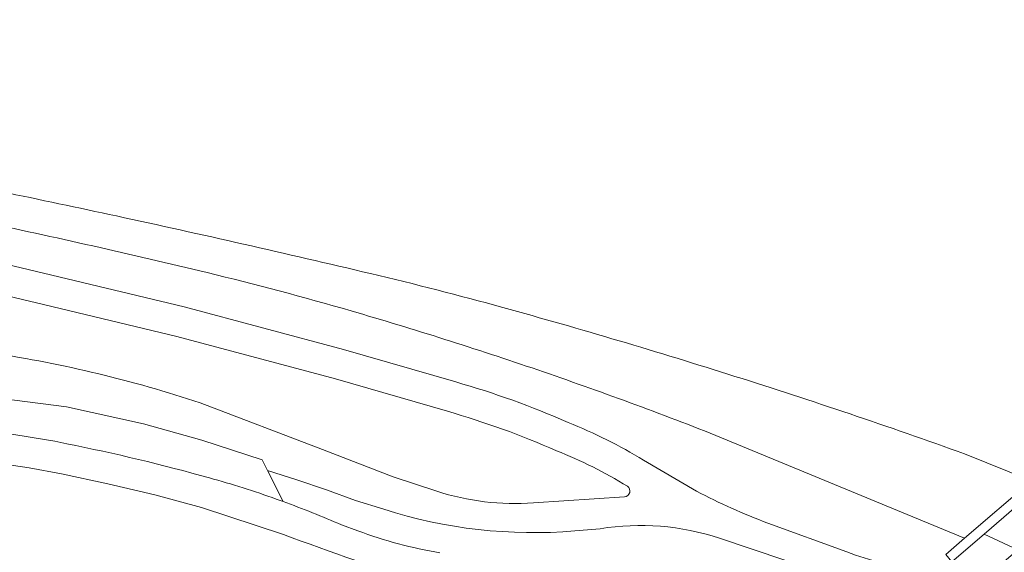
# Model space of a CAD drawing. Extents: x 150256 to 156914, y 461459 to 469481.
# Tile 524 of 656: x 154085 to 154143, y 467858 to 467889. Entities that reach past the tile are written whole.
import ezdxf

# ---------------------------------------------------------------- set-up
doc = ezdxf.new("R2010")
doc.units = 0
doc.header["$LTSCALE"] = 0.75
for name, color, linetype, lineweight in [('B-RO-KW-KUNSTWERK_DEK-GV', 6, 'CONTINUOUS', 18), ('B-RO-OG-TERREIN_CULTUURSCHEIDING-GV', 251, 'CONTINUOUS', 18), ('B-RO-OG-WATER_MEER-GV', 251, 'CONTINUOUS', 18), ('B-RO-OG-WATER_SLOOT-GV', 251, 'CONTINUOUS', 18), ('B-RO-VH-VERHARDING_ASFALT-GV', 251, 'CONTINUOUS', 18), ('B-RO-VH-VERHARDING_BETON-GV', 251, 'CONTINUOUS', 18), ('B-RO-VH-VERHARDING_BETONSTRAATSTEEN-GV', 251, 'CONTINUOUS', 18), ('B-RO-VH-VERHARDING_HALFVERHARDING_GRIND-GV', 251, 'CONTINUOUS', 18)]:
    doc.layers.add(name, color=color, linetype=linetype, lineweight=lineweight)

msp = doc.modelspace()

# ---------------------------------------------------------------- linework, layer by layer
at = {"layer": 'B-RO-KW-KUNSTWERK_DEK-GV'}
msp.add_lwpolyline([(154144.469, 467862.224), (154140.528, 467858.834), (154139.43, 467857.89), (154139.777, 467857.446), (154139.416, 467857.13), (154141.358, 467856.224), (154147.214, 467853.237)], dxfattribs=at)
msp.add_lwpolyline([(154144.469, 467862.224), (154140.528, 467858.834), (154139.43, 467857.89), (154139.777, 467857.446), (154139.416, 467857.13), (154141.358, 467856.224), (154147.214, 467853.237)], dxfattribs=at)
at = {"layer": 'B-RO-OG-TERREIN_CULTUURSCHEIDING-GV'}
for points in [[(154066.772, 467878.356), (154078.127, 467876.384), (154086.293, 467874.45), (154094.571, 467872.459), (154103.962, 467869.955), (154110.567, 467868.041)], [(154066.772, 467878.356), (154078.127, 467876.384), (154086.293, 467874.45), (154094.571, 467872.459), (154103.962, 467869.955), (154110.567, 467868.041)], [(154110.069, 467866.312), (154103.48, 467868.221), (154094.129, 467870.714), (154085.875, 467872.699), (154077.765, 467874.62), (154066.491, 467876.578)], [(154110.069, 467866.312), (154103.48, 467868.221), (154094.129, 467870.714), (154085.875, 467872.699), (154077.765, 467874.62), (154066.491, 467876.578)], [(154095.512, 467866.806), (154102.723, 467864.072), (154106.887, 467862.457), (154109.448, 467861.604)], [(154095.512, 467866.806), (154102.723, 467864.072), (154106.887, 467862.457), (154109.448, 467861.604)], [(154139.057, 467857.297), (154139.416, 467857.13), (154139.777, 467857.446), (154139.43, 467857.89), (154140.528, 467858.834), (154126.223, 467864.759)], [(154139.057, 467857.297), (154139.416, 467857.13), (154139.777, 467857.446), (154139.43, 467857.89), (154140.528, 467858.834), (154126.223, 467864.759)], [(154121.625, 467863.43), (154124.733, 467861.612)], [(154121.625, 467863.43), (154124.733, 467861.612)], [(154106.333, 467860.543), (154104.665, 467861.07), (154102.945, 467861.69), (154101.214, 467862.279), (154099.472, 467862.837), (154100.407, 467861)], [(154106.333, 467860.543), (154104.665, 467861.07), (154102.945, 467861.69), (154101.214, 467862.279), (154099.472, 467862.837), (154100.407, 467861)], [(154115.144, 467860.917), (154120.499, 467861.274)], [(154115.144, 467860.917), (154120.499, 467861.274)], [(154103.832, 467859.626), (154104.804, 467859.279)], [(154103.832, 467859.626), (154104.804, 467859.279)], [(154119.068, 467859.397), (154117.577, 467859.271)], [(154119.068, 467859.397), (154117.577, 467859.271)], [(154128.947, 467859.731), (154133.603, 467858.034)], [(154128.947, 467859.731), (154133.603, 467858.034)], [(154135.837, 467855.635), (154133.852, 467856.236), (154126.095, 467858.841)], [(154135.837, 467855.635), (154133.852, 467856.236), (154126.095, 467858.841)]]:
    msp.add_lwpolyline(points, dxfattribs=at)
for points in [[(154095.92, 467874.477, 0.007356), (154082.443, 467877.518)], [(154095.92, 467874.477, 0.007356), (154082.443, 467877.518)], [(154104.396, 467872.224, 0.011891), (154095.92, 467874.477)], [(154104.396, 467872.224, 0.011891), (154095.92, 467874.477)], [(154115.396, 467868.746, 0.011624), (154104.396, 467872.224)], [(154115.396, 467868.746, 0.011624), (154104.396, 467872.224)], [(154083.298, 467869.741, -0.042634), (154095.512, 467866.806)], [(154083.298, 467869.741, -0.042634), (154095.512, 467866.806)], [(154126.223, 467864.759, 0.011737), (154115.396, 467868.746)], [(154126.223, 467864.759, 0.011737), (154115.396, 467868.746)], [(154110.567, 467868.041, -0.034444), (154117.183, 467865.651)], [(154110.567, 467868.041, -0.034444), (154117.183, 467865.651)], [(154116.491, 467863.989, 0.034416), (154110.069, 467866.312)], [(154116.491, 467863.989, 0.034416), (154110.069, 467866.312)], [(154117.183, 467865.651, -0.044845), (154121.625, 467863.43)], [(154117.183, 467865.651, -0.044845), (154121.625, 467863.43)], [(154120.678, 467861.899, 0.045394), (154116.491, 467863.989)], [(154120.678, 467861.899, 0.045394), (154116.491, 467863.989)], [(154120.499, 467861.274, 0.705896), (154120.678, 467861.899)], [(154120.499, 467861.274, 0.705896), (154120.678, 467861.899)], [(154109.448, 467861.604, 0.094648), (154115.144, 467860.917)], [(154109.448, 467861.604, 0.094648), (154115.144, 467860.917)], [(154124.733, 467861.612, 0.030649), (154128.947, 467859.731)], [(154124.733, 467861.612, 0.030649), (154128.947, 467859.731)], [(154100.407, 467861, -0.0157), (154103.832, 467859.626)], [(154100.407, 467861, -0.0157), (154103.832, 467859.626)], [(154117.577, 467859.271, -0.098724), (154106.333, 467860.543)], [(154117.577, 467859.271, -0.098724), (154106.333, 467860.543)], [(154126.095, 467858.841, 0.121525), (154119.068, 467859.397)], [(154126.095, 467858.841, 0.121525), (154119.068, 467859.397)], [(154104.804, 467859.279, 0.049765), (154109.631, 467857.989)], [(154104.804, 467859.279, 0.049765), (154109.631, 467857.989)], [(154133.603, 467858.034, 0.063026), (154137.758, 467857.026)], [(154133.603, 467858.034, 0.063026), (154137.758, 467857.026)]]:
    msp.add_lwpolyline(points, format="xyb", dxfattribs=at)
at = {"layer": 'B-RO-OG-WATER_MEER-GV'}
msp.add_lwpolyline([(154140.52, 467863.812), (154144.469, 467862.224), (154145.323, 467862.958), (154168.788, 467883.14), (154171.045, 467885.081), (154174.101, 467887.709), (154195.936, 467906.524)], dxfattribs=at)
msp.add_lwpolyline([(154140.52, 467863.812), (154144.469, 467862.224), (154145.323, 467862.958), (154168.788, 467883.14), (154171.045, 467885.081), (154174.101, 467887.709), (154195.936, 467906.524)], dxfattribs=at)
for points in [[(154077.025, 467880.604, -0.004945), (154090.581, 467877.811)], [(154077.025, 467880.604, -0.004945), (154090.581, 467877.811)], [(154090.581, 467877.811, -0.004871), (154105.545, 467874.422)], [(154090.581, 467877.811, -0.004871), (154105.545, 467874.422)], [(154105.545, 467874.422, -0.009646), (154113.339, 467872.423)], [(154105.545, 467874.422, -0.009646), (154113.339, 467872.423)], [(154113.339, 467872.423, -0.009432), (154127.009, 467868.37)], [(154113.339, 467872.423, -0.009432), (154127.009, 467868.37)], [(154127.009, 467868.37, -0.009337), (154140.52, 467863.812)], [(154127.009, 467868.37, -0.009337), (154140.52, 467863.812)]]:
    msp.add_lwpolyline(points, format="xyb", dxfattribs=at)
at = {"layer": 'B-RO-OG-WATER_SLOOT-GV'}
for points in [[(154090.581, 467877.811, 0.004945), (154077.025, 467880.604)], [(154090.581, 467877.811, 0.004945), (154077.025, 467880.604)], [(154082.443, 467877.518, -0.007356), (154095.92, 467874.477)], [(154082.443, 467877.518, -0.007356), (154095.92, 467874.477)], [(154105.545, 467874.422, 0.004871), (154090.581, 467877.811)], [(154105.545, 467874.422, 0.004871), (154090.581, 467877.811)], [(154095.92, 467874.477, -0.011891), (154104.396, 467872.224)], [(154095.92, 467874.477, -0.011891), (154104.396, 467872.224)], [(154113.339, 467872.423, 0.009646), (154105.545, 467874.422)], [(154113.339, 467872.423, 0.009646), (154105.545, 467874.422)], [(154104.396, 467872.224, -0.011624), (154115.396, 467868.746)], [(154104.396, 467872.224, -0.011624), (154115.396, 467868.746)], [(154127.009, 467868.37, 0.009432), (154113.339, 467872.423)], [(154127.009, 467868.37, 0.009432), (154113.339, 467872.423)], [(154115.396, 467868.746, -0.011737), (154126.223, 467864.759)], [(154115.396, 467868.746, -0.011737), (154126.223, 467864.759)], [(154140.52, 467863.812, 0.009337), (154127.009, 467868.37)], [(154140.52, 467863.812, 0.009337), (154127.009, 467868.37)]]:
    msp.add_lwpolyline(points, format="xyb", dxfattribs=at)
msp.add_lwpolyline([(154126.223, 467864.759), (154140.528, 467858.834), (154144.469, 467862.224), (154140.52, 467863.812)], dxfattribs=at)
msp.add_lwpolyline([(154126.223, 467864.759), (154140.528, 467858.834), (154144.469, 467862.224), (154140.52, 467863.812)], dxfattribs=at)
msp.add_lwpolyline([(154156.642, 467852.024), (154160.264, 467854.582), (154160.016, 467855.121), (154159.404, 467855.401), (154158.548, 467855.792), (154155.342, 467857.257), (154155.052, 467857.389), (154153.031, 467858.312), (154147.036, 467861.051), (154145.026, 467861.969), (154144.469, 467862.224), (154140.528, 467858.834), (154139.43, 467857.89), (154139.777, 467857.446), (154139.416, 467857.13), (154141.358, 467856.224), (154147.214, 467853.237), (154149.333, 467852.341), (154152.763, 467850.742), (154154.456, 467849.953), (154155.144, 467850.607), (154156.609, 467852.001)], close=True, dxfattribs=at)
msp.add_lwpolyline([(154156.642, 467852.024), (154160.264, 467854.582), (154160.016, 467855.121), (154159.404, 467855.401), (154158.548, 467855.792), (154155.342, 467857.257), (154155.052, 467857.389), (154153.031, 467858.312), (154147.036, 467861.051), (154145.026, 467861.969), (154144.469, 467862.224), (154140.528, 467858.834), (154139.43, 467857.89), (154139.777, 467857.446), (154139.416, 467857.13), (154141.358, 467856.224), (154147.214, 467853.237), (154149.333, 467852.341), (154152.763, 467850.742), (154154.456, 467849.953), (154155.144, 467850.607), (154156.609, 467852.001)], close=True, dxfattribs=at)
at = {"layer": 'B-RO-VH-VERHARDING_ASFALT-GV'}
for points in [[(154087.668, 467864.404, 0.026317), (154081.858, 467865.265)], [(154087.668, 467864.404, 0.026317), (154081.858, 467865.265)], [(154096.054, 467862.395, 0.018001), (154087.668, 467864.404)], [(154096.054, 467862.395, 0.018001), (154087.668, 467864.404)], [(154099.992, 467861.149, 0.018226), (154096.054, 467862.395)], [(154099.992, 467861.149, 0.018226), (154096.054, 467862.395)], [(154103.832, 467859.626, 0.0157), (154100.407, 467861)], [(154103.832, 467859.626, 0.0157), (154100.407, 467861)], [(154108.868, 467856.118, -0.01194), (154100.415, 467859.067)], [(154100.415, 467859.067, 0.01194), (154108.868, 467856.118)], [(154108.868, 467856.118, -0.01194), (154100.415, 467859.067)], [(154100.415, 467859.067, 0.01194), (154108.868, 467856.118)], [(154109.631, 467857.989, -0.049765), (154104.804, 467859.279)], [(154109.631, 467857.989, -0.049765), (154104.804, 467859.279)]]:
    msp.add_lwpolyline(points, format="xyb", dxfattribs=at)
for points in [[(154100.415, 467859.067), (154095.593, 467860.655), (154092.835, 467861.387), (154090.081, 467862.045), (154087.342, 467862.634), (154085.447, 467862.983), (154083.571, 467863.261), (154081.716, 467863.471), (154080.61, 467863.558), (154079.533, 467863.603), (154078.422, 467863.611), (154074.384, 467863.726), (154070.412, 467863.648), (154066.431, 467863.442), (154063.822, 467863.257), (154061.261, 467863.062), (154058.633, 467862.893), (154056.809, 467862.753), (154054.98, 467862.588), (154053.141, 467862.397), (154051.143, 467862.227), (154049.152, 467861.994), (154047.261, 467861.713)], [(154047.261, 467861.713), (154049.152, 467861.994), (154051.143, 467862.227), (154053.141, 467862.397), (154054.98, 467862.588), (154056.809, 467862.753), (154058.633, 467862.893), (154061.261, 467863.062), (154063.822, 467863.257), (154066.431, 467863.442), (154070.412, 467863.648), (154074.384, 467863.726), (154078.422, 467863.611), (154079.533, 467863.603), (154080.61, 467863.558), (154081.716, 467863.471), (154083.571, 467863.261), (154085.447, 467862.983), (154087.342, 467862.634), (154090.081, 467862.045), (154092.835, 467861.387), (154095.593, 467860.655), (154100.415, 467859.067)], [(154100.415, 467859.067), (154095.593, 467860.655), (154092.835, 467861.387), (154090.081, 467862.045), (154087.342, 467862.634), (154085.447, 467862.983), (154083.571, 467863.261), (154081.716, 467863.471), (154080.61, 467863.558), (154079.533, 467863.603), (154078.422, 467863.611), (154074.384, 467863.726), (154070.412, 467863.648), (154066.431, 467863.442), (154063.822, 467863.257), (154061.261, 467863.062), (154058.633, 467862.893), (154056.809, 467862.753), (154054.98, 467862.588), (154053.141, 467862.397), (154051.143, 467862.227), (154049.152, 467861.994), (154047.261, 467861.713)], [(154047.261, 467861.713), (154049.152, 467861.994), (154051.143, 467862.227), (154053.141, 467862.397), (154054.98, 467862.588), (154056.809, 467862.753), (154058.633, 467862.893), (154061.261, 467863.062), (154063.822, 467863.257), (154066.431, 467863.442), (154070.412, 467863.648), (154074.384, 467863.726), (154078.422, 467863.611), (154079.533, 467863.603), (154080.61, 467863.558), (154081.716, 467863.471), (154083.571, 467863.261), (154085.447, 467862.983), (154087.342, 467862.634), (154090.081, 467862.045), (154092.835, 467861.387), (154095.593, 467860.655), (154100.415, 467859.067)], [(154100.407, 467861), (154099.992, 467861.149)], [(154100.407, 467861), (154099.992, 467861.149)], [(154104.804, 467859.279), (154103.832, 467859.626)], [(154104.804, 467859.279), (154103.832, 467859.626)]]:
    msp.add_lwpolyline(points, dxfattribs=at)
at = {"layer": 'B-RO-VH-VERHARDING_BETON-GV'}
msp.add_lwpolyline([(154172.75, 467883.114), (154171.389, 467884.684), (154169.126, 467882.734), (154145.026, 467861.969), (154141.682, 467859.088), (154143.66, 467858.155), (154147.036, 467861.051), (154170.452, 467881.144)], close=True, dxfattribs=at)
msp.add_lwpolyline([(154172.75, 467883.114), (154171.389, 467884.684), (154169.126, 467882.734), (154145.026, 467861.969), (154141.682, 467859.088), (154143.66, 467858.155), (154147.036, 467861.051), (154170.452, 467881.144)], close=True, dxfattribs=at)
at = {"layer": 'B-RO-VH-VERHARDING_BETONSTRAATSTEEN-GV'}
for points in [[(154099.992, 467861.149), (154100.407, 467861), (154099.472, 467862.837), (154099.161, 467863.452), (154095.605, 467864.612), (154092.165, 467865.578), (154087.642, 467866.583), (154083.808, 467867.075), (154080.272, 467867.263), (154077.134, 467867.335), (154073.583, 467867.335), (154067.744, 467867.146)], [(154099.992, 467861.149), (154100.407, 467861), (154099.472, 467862.837), (154099.161, 467863.452), (154095.605, 467864.612), (154092.165, 467865.578), (154087.642, 467866.583), (154083.808, 467867.075), (154080.272, 467867.263), (154077.134, 467867.335), (154073.583, 467867.335), (154067.744, 467867.146)], [(154142.871, 467857.478), (154143.66, 467858.155), (154141.682, 467859.088), (154139.777, 467857.446), (154139.416, 467857.13), (154141.358, 467856.224)], [(154142.871, 467857.478), (154143.66, 467858.155), (154141.682, 467859.088), (154139.777, 467857.446), (154139.416, 467857.13), (154141.358, 467856.224)]]:
    msp.add_lwpolyline(points, dxfattribs=at)
for points in [[(154081.858, 467865.265, -0.026317), (154087.668, 467864.404)], [(154081.858, 467865.265, -0.026317), (154087.668, 467864.404)], [(154087.668, 467864.404, -0.018001), (154096.054, 467862.395)], [(154087.668, 467864.404, -0.018001), (154096.054, 467862.395)], [(154096.054, 467862.395, -0.018226), (154099.992, 467861.149)], [(154096.054, 467862.395, -0.018226), (154099.992, 467861.149)]]:
    msp.add_lwpolyline(points, format="xyb", dxfattribs=at)
at = {"layer": 'B-RO-VH-VERHARDING_HALFVERHARDING_GRIND-GV'}
for points in [[(154110.567, 467868.041), (154103.962, 467869.955), (154094.571, 467872.459), (154086.293, 467874.45), (154078.127, 467876.384), (154066.772, 467878.356)], [(154110.567, 467868.041), (154103.962, 467869.955), (154094.571, 467872.459), (154086.293, 467874.45), (154078.127, 467876.384), (154066.772, 467878.356)], [(154066.491, 467876.578), (154077.765, 467874.62), (154085.875, 467872.699), (154094.129, 467870.714), (154103.48, 467868.221), (154110.069, 467866.312)], [(154066.491, 467876.578), (154077.765, 467874.62), (154085.875, 467872.699), (154094.129, 467870.714), (154103.48, 467868.221), (154110.069, 467866.312)], [(154067.744, 467867.146), (154073.583, 467867.335), (154077.134, 467867.335), (154080.272, 467867.263), (154083.808, 467867.075), (154087.642, 467866.583), (154092.165, 467865.578), (154095.605, 467864.612), (154099.161, 467863.452), (154099.472, 467862.837)], [(154067.744, 467867.146), (154073.583, 467867.335), (154077.134, 467867.335), (154080.272, 467867.263), (154083.808, 467867.075), (154087.642, 467866.583), (154092.165, 467865.578), (154095.605, 467864.612), (154099.161, 467863.452), (154099.472, 467862.837)], [(154109.448, 467861.604), (154106.887, 467862.457), (154102.723, 467864.072), (154095.512, 467866.806)], [(154109.448, 467861.604), (154106.887, 467862.457), (154102.723, 467864.072), (154095.512, 467866.806)], [(154124.733, 467861.612), (154121.625, 467863.43)], [(154124.733, 467861.612), (154121.625, 467863.43)], [(154099.472, 467862.837), (154101.214, 467862.279), (154102.945, 467861.69), (154104.665, 467861.07), (154106.333, 467860.543)], [(154099.472, 467862.837), (154101.214, 467862.279), (154102.945, 467861.69), (154104.665, 467861.07), (154106.333, 467860.543)], [(154120.499, 467861.274), (154115.144, 467860.917)], [(154120.499, 467861.274), (154115.144, 467860.917)], [(154117.577, 467859.271), (154119.068, 467859.397)], [(154117.577, 467859.271), (154119.068, 467859.397)], [(154133.603, 467858.034), (154128.947, 467859.731)], [(154133.603, 467858.034), (154128.947, 467859.731)], [(154126.095, 467858.841), (154133.852, 467856.236), (154135.837, 467855.635)], [(154126.095, 467858.841), (154133.852, 467856.236), (154135.837, 467855.635)]]:
    msp.add_lwpolyline(points, dxfattribs=at)
for points in [[(154095.512, 467866.806, 0.042634), (154083.298, 467869.741)], [(154095.512, 467866.806, 0.042634), (154083.298, 467869.741)], [(154117.183, 467865.651, 0.034444), (154110.567, 467868.041)], [(154117.183, 467865.651, 0.034444), (154110.567, 467868.041)], [(154110.069, 467866.312, -0.034416), (154116.491, 467863.989)], [(154110.069, 467866.312, -0.034416), (154116.491, 467863.989)], [(154121.625, 467863.43, 0.044845), (154117.183, 467865.651)], [(154121.625, 467863.43, 0.044845), (154117.183, 467865.651)], [(154116.491, 467863.989, -0.045394), (154120.678, 467861.899)], [(154116.491, 467863.989, -0.045394), (154120.678, 467861.899)], [(154120.678, 467861.899, -0.705896), (154120.499, 467861.274)], [(154120.678, 467861.899, -0.705896), (154120.499, 467861.274)], [(154115.144, 467860.917, -0.094648), (154109.448, 467861.604)], [(154115.144, 467860.917, -0.094648), (154109.448, 467861.604)], [(154128.947, 467859.731, -0.030649), (154124.733, 467861.612)], [(154128.947, 467859.731, -0.030649), (154124.733, 467861.612)], [(154106.333, 467860.543, 0.098724), (154117.577, 467859.271)], [(154106.333, 467860.543, 0.098724), (154117.577, 467859.271)], [(154119.068, 467859.397, -0.121525), (154126.095, 467858.841)], [(154119.068, 467859.397, -0.121525), (154126.095, 467858.841)], [(154137.758, 467857.026, -0.063026), (154133.603, 467858.034)], [(154137.758, 467857.026, -0.063026), (154133.603, 467858.034)]]:
    msp.add_lwpolyline(points, format="xyb", dxfattribs=at)

doc.saveas('drawing.dxf')
